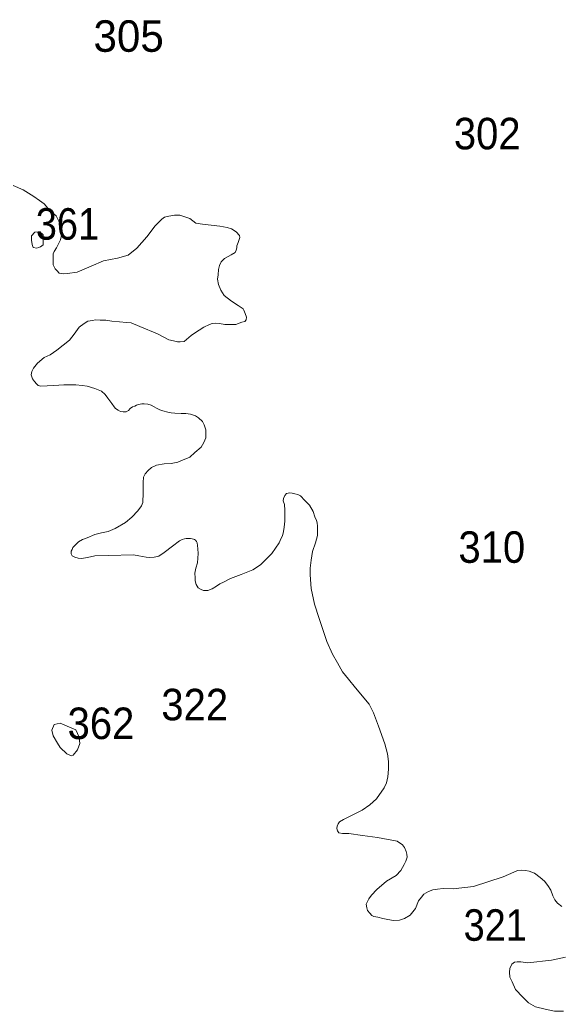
# Model space of a CAD drawing. Extents: x 445.4 to 500, y 8728.7 to 8784.
# Drawn here: x 450.61 to 453.35, y 8766.63 to 8771.66 of the extents above; entities that cross this region are included whole.
import ezdxf

# ---------------------------------------------------------------- set-up
doc = ezdxf.new("R2010")
doc.units = 0
doc.header["$LTSCALE"] = 0.064
doc.layers.add('2', color=7, linetype='Continuous', lineweight=13)
doc.layers.add('21', color=7, linetype='Continuous')

msp = doc.modelspace()

# ---------------------------------------------------------------- linework, layer by layer
at = {"layer": '2'}
for points in [[(451.4743, 8770.6552), (451.4231, 8770.6708), (451.3964, 8770.6708), (451.3674, 8770.6663), (451.3452, 8770.6619), (451.3318, 8770.6508), (451.2984, 8770.6175), (451.2562, 8770.5619), (451.205, 8770.5042), (451.1605, 8770.4686), (451.107, 8770.4531), (451.0358, 8770.4398), (450.9735, 8770.4131), (450.9023, 8770.382), (450.8533, 8770.3754), (450.8311, 8770.3731), (450.811, 8770.3776), (450.7999, 8770.3887), (450.791, 8770.3998), (450.7799, 8770.4198), (450.7799, 8770.4309), (450.7799, 8770.4753), (450.7843, 8770.4864), (450.7977, 8770.5064), (450.8177, 8770.5464), (450.8222, 8770.5686), (450.8222, 8770.5953), (450.8177, 8770.6175), (450.8088, 8770.6419), (450.7955, 8770.6686), (450.7636, 8770.6954), (450.7346, 8770.7287), (450.7102, 8770.7465), (450.6812, 8770.7665), (450.6278, 8770.7998), (450.5766, 8770.822)], [(451.231, 8769.7128), (451.2141, 8769.71), (451.2028, 8769.7072), (451.1944, 8769.7016), (451.1831, 8769.6974), (451.1704, 8769.689), (451.162, 8769.6791), (451.1507, 8769.6735), (451.1352, 8769.6735), (451.1225, 8769.6749), (451.1099, 8769.6819), (451.0972, 8769.6904), (451.0902, 8769.6974), (451.0789, 8769.7143), (451.0574, 8769.742), (451.0447, 8769.7602), (451.025, 8769.7785), (450.9912, 8769.7912), (450.9532, 8769.8024), (450.9278, 8769.8066), (450.8954, 8769.8094), (450.8349, 8769.8094), (450.7842, 8769.8066), (450.749, 8769.8052), (450.718, 8769.8038), (450.7039, 8769.8066), (450.6955, 8769.815), (450.6856, 8769.8263), (450.6758, 8769.8403), (450.6687, 8769.8614), (450.6715, 8769.8783), (450.68, 8769.8952), (450.687, 8769.9036), (450.7011, 8769.9205), (450.7335, 8769.9486), (450.7645, 8769.9626), (450.7983, 8769.9851), (450.8624, 8770.0361), (450.886, 8770.0679), (450.912, 8770.102), (450.9367, 8770.1209), (450.9568, 8770.1326), (450.9792, 8770.1373), (450.9957, 8770.1397), (451.0181, 8770.1385), (451.0476, 8770.1385), (451.0783, 8770.1338), (451.1172, 8770.1291), (451.1526, 8770.1267), (451.1762, 8770.1244), (451.221, 8770.1067), (451.3106, 8770.0691), (451.3684, 8770.0384), (451.3909, 8770.0326), (451.4109, 8770.029), (451.4251, 8770.0279), (451.4451, 8770.0302), (451.4569, 8770.0396), (451.4817, 8770.0596), (451.4979, 8770.0718), (451.5447, 8770.1029), (451.5736, 8770.1162), (451.5869, 8770.1207), (451.6048, 8770.1229), (451.6248, 8770.1207), (451.6515, 8770.1162), (451.6782, 8770.1162), (451.7071, 8770.1162), (451.7383, 8770.1273), (451.7539, 8770.1318), (451.7605, 8770.1407), (451.7628, 8770.154), (451.7561, 8770.1718), (451.7494, 8770.1895), (451.745, 8770.1962), (451.7201, 8770.2132), (451.6867, 8770.2354), (451.6489, 8770.2642), (451.6311, 8770.2909), (451.6199, 8770.3198), (451.6155, 8770.3464), (451.6177, 8770.3686), (451.6199, 8770.3953), (451.6244, 8770.4153), (451.6333, 8770.4353), (451.6511, 8770.4508), (451.6845, 8770.4708), (451.7045, 8770.4819), (451.709, 8770.493), (451.7134, 8770.5064), (451.7134, 8770.5153), (451.7201, 8770.533), (451.729, 8770.5575), (451.7268, 8770.5686), (451.709, 8770.5863), (451.6867, 8770.6019), (451.6645, 8770.6085), (451.6266, 8770.6152), (451.5388, 8770.6264), (451.5054, 8770.6308), (451.4743, 8770.6552)], [(451.7357, 8768.8466), (451.6808, 8768.8262), (451.6446, 8768.8074), (451.6273, 8768.7996), (451.6101, 8768.787), (451.5881, 8768.7745), (451.5661, 8768.7651), (451.5441, 8768.7651), (451.5315, 8768.7698), (451.5158, 8768.7792), (451.5064, 8768.7964), (451.5017, 8768.8137), (451.5017, 8768.8293), (451.5001, 8768.8529), (451.5048, 8768.8779), (451.5127, 8768.9062), (451.5166, 8768.9534), (451.5154, 8768.9768), (451.5133, 8768.993), (451.5121, 8769.0075), (451.5085, 8769.014), (451.5032, 8769.0209), (451.498, 8769.0237), (451.4931, 8769.0257), (451.4862, 8769.0273), (451.4781, 8769.0285), (451.4708, 8769.0294), (451.4648, 8769.0294), (451.4563, 8769.029), (451.4477, 8769.0281), (451.4348, 8769.0245), (451.4221, 8769.0179), (451.3869, 8768.9912), (451.3447, 8768.9575), (451.3165, 8768.9392), (451.2926, 8768.935), (451.2715, 8768.9336), (451.2518, 8768.935), (451.2335, 8768.9378), (451.2151, 8768.942), (451.1884, 8768.9462), (451.0603, 8768.9434), (450.9913, 8768.9406), (450.9546, 8768.9336), (450.9237, 8768.928), (450.9068, 8768.9294), (450.8899, 8768.935), (450.8758, 8768.942), (450.8716, 8768.9519), (450.8716, 8768.9645), (450.8758, 8768.9729), (450.88, 8768.9828), (450.8871, 8768.9912), (450.8955, 8768.9996), (450.9082, 8769.0123), (450.9293, 8769.0235), (450.9532, 8769.0334), (450.9913, 8769.0488), (451.0251, 8769.0587), (451.0588, 8769.0657), (451.0958, 8769.0807), (451.1479, 8769.1102), (451.1789, 8769.1383), (451.2098, 8769.1706), (451.2282, 8769.1945), (451.2352, 8769.2114), (451.238, 8769.2606), (451.2366, 8769.314), (451.2394, 8769.3407), (451.2479, 8769.3575), (451.2619, 8769.3744), (451.2803, 8769.3899), (451.3042, 8769.4011), (451.3436, 8769.4081), (451.3802, 8769.4109), (451.4126, 8769.4166), (451.4366, 8769.4264), (451.4746, 8769.443), (451.4999, 8769.4655), (451.5323, 8769.4936), (451.545, 8769.5175), (451.5548, 8769.5414), (451.5548, 8769.5807), (451.5464, 8769.6074), (451.5393, 8769.6243), (451.5182, 8769.6426), (451.5027, 8769.6524), (451.4774, 8769.6608), (451.4535, 8769.6637), (451.4295, 8769.6637), (451.3985, 8769.6651), (451.3788, 8769.6679), (451.3619, 8769.6707), (451.3366, 8769.6777), (451.3211, 8769.6833), (451.3042, 8769.6918), (451.2929, 8769.6988), (451.2774, 8769.7072), (451.2605, 8769.7114), (451.2422, 8769.7128), (451.231, 8769.7128)], [(452.6635, 8767.2234), (452.651, 8767.2077), (452.6353, 8767.1889), (452.6211, 8767.1497), (452.5928, 8767.1168), (452.5646, 8767.0995), (452.5394, 8767.0901), (452.5096, 8767.0886), (452.4797, 8767.0933), (452.4546, 8767.0995), (452.4295, 8767.1058), (452.4091, 8767.1089), (452.3981, 8767.1152), (452.3886, 8767.1262), (452.3776, 8767.1403), (452.3729, 8767.1528), (452.3698, 8767.1717), (452.3839, 8767.1983), (452.3965, 8767.2171), (452.4248, 8767.2469), (452.4733, 8767.2883), (452.522, 8767.3181), (452.5456, 8767.3432), (452.5629, 8767.3729), (452.5723, 8767.3902), (452.5786, 8767.4106), (452.577, 8767.4262), (452.5739, 8767.4388), (452.5644, 8767.4592), (452.555, 8767.4733), (452.5268, 8767.4916), (452.4278, 8767.5104), (452.3509, 8767.5214), (452.2817, 8767.5308), (452.2503, 8767.5308), (452.2315, 8767.5339), (452.2252, 8767.5449), (452.2205, 8767.5558), (452.2221, 8767.5684), (452.2283, 8767.5794), (452.2346, 8767.5903), (452.255, 8767.6029), (452.288, 8767.6186), (452.3493, 8767.6499), (452.3886, 8767.6766), (452.4231, 8767.7064), (452.4608, 8767.7621), (452.4734, 8767.7887), (452.4796, 8767.8185), (452.4828, 8767.8577), (452.4828, 8767.8969), (452.4781, 8767.9361), (452.4655, 8767.9863), (452.4327, 8768.0763), (452.4076, 8768.1438), (452.3856, 8768.1877), (452.3161, 8768.2716), (452.28, 8768.3155), (452.2501, 8768.3515), (452.225, 8768.3986), (452.1983, 8768.4425), (452.17, 8768.5068), (452.1306, 8768.6235), (452.1071, 8768.6956), (452.0898, 8768.7756), (452.0852, 8768.8441), (452.0852, 8768.8786), (452.0914, 8768.9194), (452.0977, 8768.9633), (452.1119, 8769.0072), (452.1229, 8769.0448), (452.1228, 8769.0912), (452.1213, 8769.1084), (452.1181, 8769.121), (452.1087, 8769.1398), (452.1008, 8769.1664), (452.082, 8769.1993), (452.0584, 8769.2229), (452.0364, 8769.2464), (452.0223, 8769.2526), (452.0082, 8769.2558), (451.994, 8769.2589), (451.9815, 8769.2605), (451.9657, 8769.2573), (451.9563, 8769.2479), (451.95, 8769.2323), (451.9485, 8769.2213), (451.9545, 8769.2015), (451.956, 8769.1733), (451.9576, 8769.1404), (451.956, 8769.1169), (451.9529, 8769.0871), (451.9497, 8769.0651), (451.945, 8769.0432), (451.9387, 8769.0307), (451.9277, 8769.0071), (451.8916, 8768.9538), (451.8586, 8768.9209), (451.8335, 8768.8958), (451.7938, 8768.8701), (451.7357, 8768.8466)], [(453.3633, 8767.1607), (453.3414, 8767.1779), (453.3288, 8767.1936), (453.3178, 8767.214), (453.3084, 8767.2438), (453.2927, 8767.2673), (453.2754, 8767.2892), (453.2534, 8767.308), (453.2251, 8767.33), (453.1984, 8767.3394), (453.1796, 8767.3425), (453.1591, 8767.3441), (453.1387, 8767.3425), (453.1199, 8767.3347), (453.0657, 8767.3112), (452.9149, 8767.261), (452.8112, 8767.25), (452.7609, 8767.2516), (452.7326, 8767.2485), (452.7091, 8767.2453), (452.6871, 8767.2359), (452.6635, 8767.2234)], [(453.3727, 8766.6285), (453.326, 8766.6285), (453.2793, 8766.6379), (453.2307, 8766.6509), (453.1952, 8766.6714), (453.1652, 8766.6994), (453.1279, 8766.7386), (453.111, 8766.7778), (453.0998, 8766.802), (453.098, 8766.8263), (453.0998, 8766.8449), (453.1092, 8766.8673), (453.1241, 8766.8767), (453.1372, 8766.8785), (453.1559, 8766.8785), (453.1914, 8766.8748), (453.311, 8766.8879), (453.3821, 8766.9028)]]:
    msp.add_lwpolyline(points, dxfattribs=at)
for points in [[(450.7158, 8770.5102), (450.7287, 8770.5215), (450.7295, 8770.5442), (450.7295, 8770.5709), (450.7117, 8770.5871), (450.6867, 8770.5855), (450.6705, 8770.566), (450.6697, 8770.545), (450.6729, 8770.5224), (450.6786, 8770.507), (450.6964, 8770.5046), (450.7061, 8770.5078)], [(450.8823, 8767.9284), (450.903, 8767.9555), (450.9157, 8767.9873), (450.9125, 8768.0206), (450.895, 8768.0572), (450.8505, 8768.0763), (450.8156, 8768.0922), (450.7854, 8768.0842), (450.7727, 8768.0556), (450.7806, 8768.027), (450.8013, 8767.9904), (450.8156, 8767.9682), (450.8489, 8767.9364), (450.8728, 8767.9253)]]:
    msp.add_lwpolyline(points, close=True, dxfattribs=at)

# ---------------------------------------------------------------- texts
at = {"layer": '21'}
msp.add_text('305', height=0.16, dxfattribs=at).set_placement((450.9849, 8771.5014))
for s, width, p in [('302', 0.95, (452.8154, 8771.006)), ('361', 0.9, (450.6918, 8770.5472)), ('310', 0.95, (452.8387, 8768.9058)), ('322', 0.95, (451.3295, 8768.1059)), ('362', 0.95, (450.8532, 8768.0106)), ('321', 0.9, (452.8649, 8766.9861))]:
    msp.add_text(s, height=0.16, dxfattribs=dict(at, width=width)).set_placement(p)

doc.saveas('drawing.dxf')
